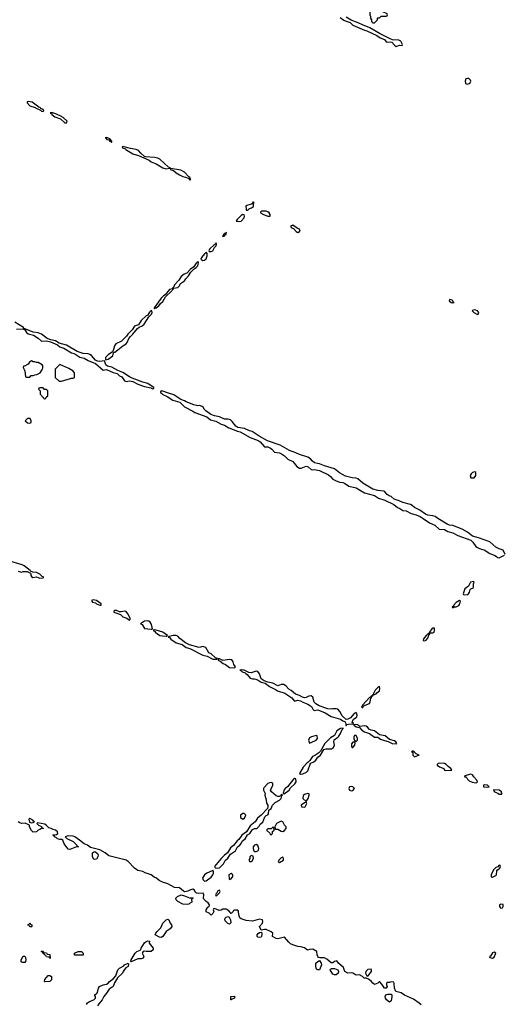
# Model space of a CAD drawing. Header units: inches. Extents: x 2701323 to 2964515, y 494916 to 722124.
# Tile 524 of 656: x 2842609 to 2848430, y 682656 to 694490. Entities that reach past the tile are written whole.
import ezdxf

# ---------------------------------------------------------------- set-up
doc = ezdxf.new("R2010")
doc.units = ezdxf.units.IN
doc.header["$MEASUREMENT"] = 0
doc.layers.add('C8648', color=7, linetype='Continuous')
doc.layers.add('C8649', color=7, linetype='Continuous')

msp = doc.modelspace()

# ---------------------------------------------------------------- linework, layer by layer
at = {"layer": 'C8648', "color": 2, "elevation": 2}
for points in [[(2842854, 690000), (2842854, 689990), (2842873, 689973), (2842878, 689958), (2842893, 689953), (2842898, 689938), (2842910, 689934), (2842922, 689938), (2842927, 689953), (2842946, 689970), (2842946, 690000)], [(2844313, 690000), (2844330, 689986), (2844380, 689961), (2844450, 689916), (2844533, 689893), (2844590, 689836), (2844690, 689786), (2844712, 689770), (2844856, 689716), (2844902, 689682), (2844965, 689665), (2845028, 689628), (2845070, 689617), (2845123, 689583), (2845224, 689544), (2845258, 689538), (2845378, 689470), (2845473, 689433), (2845496, 689416), (2845550, 689358), (2845590, 689355), (2845622, 689342), (2845639, 689330), (2845670, 689291), (2845730, 689283), (2845753, 689273), (2845790, 689246), (2845828, 689208), (2845890, 689181), (2845940, 689120), (2845970, 689098), (2845990, 689098), (2846050, 689123), (2846075, 689116), (2846110, 689083), (2846130, 689079), (2846150, 689083), (2846170, 689081), (2846210, 689071), (2846319, 689019), (2846341, 689001), (2846370, 688966), (2846402, 688950), (2846450, 688931), (2846490, 688927), (2846510, 688919), (2846564, 688884), (2846650, 688865), (2846750, 688804), (2846870, 688773), (2846921, 688741), (2846997, 688717), (2847104, 688664), (2847147, 688627), (2847176, 688616), (2847210, 688591), (2847250, 688586), (2847310, 688554), (2847370, 688539), (2847418, 688518), (2847456, 688496), (2847530, 688441), (2847594, 688414), (2847648, 688368), (2847710, 688364), (2847750, 688337), (2847810, 688322), (2847871, 688290), (2848030, 688234), (2848052, 688212), (2848090, 688158), (2848102, 688150), (2848134, 688134), (2848196, 688116), (2848250, 688078), (2848318, 688050), (2848338, 688038), (2848350, 688025), (2848370, 688021), (2848434, 688054)], [(2848442, 688062), (2848415, 688115), (2848370, 688129), (2848330, 688149), (2848255, 688215), (2848122, 688262), (2848050, 688283), (2847990, 688329), (2847925, 688365), (2847810, 688409), (2847770, 688415), (2847745, 688425), (2847630, 688493), (2847598, 688518), (2847570, 688527), (2847510, 688535), (2847485, 688545), (2847415, 688595), (2847350, 688625), (2847324, 688650), (2847303, 688663), (2847210, 688687), (2847167, 688707), (2847107, 688727), (2847070, 688759), (2847047, 688767), (2847024, 688784), (2846996, 688816), (2846983, 688823), (2846910, 688830), (2846850, 688849), (2846730, 688921), (2846672, 688972), (2846650, 688979), (2846603, 688983), (2846524, 689004), (2846450, 689044), (2846390, 689093), (2846269, 689129), (2846210, 689153), (2846186, 689154), (2846150, 689165), (2846125, 689185), (2846104, 689210), (2846072, 689232), (2845970, 689263), (2845925, 689285), (2845850, 689312), (2845738, 689378), (2845587, 689427), (2845484, 689484), (2845401, 689541), (2845369, 689549), (2845310, 689577), (2845229, 689589), (2845206, 689606), (2845162, 689662), (2845140, 689680), (2845110, 689687), (2845070, 689689), (2845010, 689716), (2844949, 689729), (2844906, 689746), (2844847, 689787), (2844830, 689805), (2844814, 689834), (2844802, 689842), (2844770, 689852), (2844749, 689849), (2844701, 689861), (2844610, 689896), (2844590, 689909), (2844546, 689926), (2844462, 689982), (2844397, 690000)], [(2842590, 687861), (2842630, 687851), (2842650, 687859), (2842698, 687858), (2842738, 687838), (2842742, 687830), (2842741, 687810), (2842750, 687798), (2842767, 687787), (2842810, 687795), (2842850, 687776), (2842890, 687782), (2842896, 687784), (2842898, 687790), (2842879, 687799), (2842850, 687824), (2842810, 687844), (2842768, 687848), (2842740, 687860), (2842735, 687870), (2842664, 687924), (2842637, 687937), (2842490, 687981)], [(2847430, 682648), (2847408, 682668), (2847338, 682718), (2847230, 682765), (2847190, 682793), (2847128, 682810), (2847113, 682850), (2847107, 682907), (2847102, 682922), (2847070, 682926), (2847050, 682918), (2847024, 682916), (2847014, 682910), (2847014, 682890), (2847022, 682870), (2847011, 682849), (2846990, 682849), (2846959, 682899), (2846930, 682928), (2846911, 682909), (2846870, 682895), (2846850, 682908), (2846832, 682932), (2846798, 682958), (2846770, 682969), (2846748, 682968), (2846728, 682988), (2846690, 683009), (2846650, 683004), (2846610, 683029), (2846590, 683035), (2846550, 683029), (2846515, 683050), (2846498, 683098), (2846438, 683150), (2846418, 683178), (2846390, 683169), (2846370, 683155), (2846350, 683155), (2846299, 683199), (2846270, 683214), (2846215, 683215), (2846200, 683220), (2846189, 683230), (2846182, 683250), (2846178, 683290), (2846130, 683318), (2846096, 683316), (2846068, 683308), (2846030, 683335), (2845988, 683348), (2845950, 683349), (2845890, 683369), (2845863, 683383), (2845841, 683401), (2845790, 683462), (2845710, 683444), (2845690, 683448), (2845646, 683470), (2845648, 683510), (2845630, 683528), (2845570, 683554), (2845550, 683555), (2845510, 683546), (2845488, 683590), (2845524, 683630), (2845529, 683650), (2845526, 683670), (2845490, 683679), (2845405, 683655), (2845330, 683664), (2845270, 683682), (2845254, 683694), (2845242, 683730), (2845236, 683776), (2845230, 683786), (2845190, 683786), (2845178, 683782), (2845174, 683770), (2845149, 683749), (2845120, 683780), (2845090, 683799), (2845050, 683799), (2845031, 683789), (2845005, 683785), (2844950, 683806), (2844938, 683802), (2844934, 683790), (2844942, 683770), (2844931, 683749), (2844910, 683726), (2844886, 683750), (2844849, 683769), (2844849, 683790), (2844870, 683822), (2844886, 683830), (2844888, 683850), (2844875, 683875), (2844848, 683890), (2844820, 683920), (2844815, 683930), (2844819, 683970), (2844813, 683993), (2844754, 683986), (2844731, 683991), (2844720, 684000), (2844709, 684029), (2844690, 684041), (2844651, 684029), (2844630, 684017), (2844590, 684009), (2844575, 684015), (2844530, 684054), (2844470, 684061), (2844390, 684105), (2844325, 684125), (2844285, 684145), (2844252, 684172), (2844223, 684183), (2844188, 684210), (2844115, 684235), (2844088, 684250), (2844030, 684265), (2843990, 684293), (2843913, 684373), (2843890, 684389), (2843681, 684441), (2843635, 684475), (2843572, 684512), (2843461, 684541), (2843422, 684570), (2843384, 684584), (2843329, 684630), (2843270, 684669), (2843250, 684676), (2843190, 684679), (2843154, 684670), (2843174, 684650), (2843253, 684613), (2843294, 684570), (2843298, 684558), (2843314, 684550), (2843293, 684547), (2843210, 684515), (2843190, 684522), (2843145, 684585), (2843128, 684628), (2843115, 684635), (2843090, 684635), (2843064, 684644), (2843050, 684658), (2843026, 684670), (2843022, 684682), (2843008, 684688), (2843010, 684694), (2843030, 684692), (2843050, 684698), (2843068, 684710), (2843062, 684730), (2843038, 684750), (2843010, 684755), (2842986, 684770), (2842958, 684778), (2842928, 684810), (2842910, 684822), (2842825, 684835), (2842814, 684830), (2842834, 684810), (2842870, 684794), (2842878, 684778), (2842894, 684770), (2842873, 684767), (2842850, 684758), (2842830, 684748), (2842810, 684728), (2842770, 684726), (2842750, 684746), (2842728, 684790), (2842726, 684810), (2842674, 684834), (2842630, 684829), (2842610, 684837), (2842589, 684849)], [(2843410, 682652), (2843425, 682675), (2843449, 682691), (2843498, 682710), (2843518, 682730), (2843518, 682750), (2843508, 682770), (2843530, 682782), (2843543, 682797), (2843554, 682850), (2843569, 682871), (2843610, 682891), (2843650, 682896), (2843672, 682908), (2843689, 682931), (2843734, 682966), (2843762, 682998), (2843790, 683071), (2843809, 683091), (2843860, 683120), (2843870, 683131), (2843912, 683152), (2843918, 683138), (2843912, 683110), (2843886, 683094), (2843867, 683073), (2843851, 683050), (2843845, 683030), (2843786, 682974), (2843747, 682913), (2843731, 682869), (2843682, 682838), (2843651, 682789), (2843618, 682750), (2843601, 682710), (2843558, 682662), (2843543, 682637)]]:
    msp.add_lwpolyline(points, dxfattribs=at)
for points in [[(2842704, 689696), (2842674, 689670), (2842704, 689644), (2842730, 689642), (2842746, 689650), (2842746, 689670), (2842735, 689695)], [(2848075, 689055), (2848050, 689048), (2848032, 689030), (2848022, 689010), (2848030, 688982), (2848070, 688985), (2848088, 689010), (2848087, 689047)], [(2848059, 687739), (2848025, 687730), (2847999, 687681), (2847958, 687650), (2847950, 687638), (2847936, 687590), (2847941, 687581), (2847956, 687576), (2847990, 687582), (2848001, 687590), (2848012, 687608), (2848019, 687641), (2848029, 687651), (2848058, 687662), (2848062, 687670), (2848061, 687710), (2848068, 687730)], [(2843490, 687517), (2843472, 687510), (2843485, 687490), (2843521, 687481), (2843532, 687470), (2843570, 687452), (2843586, 687454), (2843588, 687470), (2843530, 687508)], [(2847890, 687508), (2847850, 687486), (2847818, 687450), (2847818, 687442), (2847802, 687430), (2847810, 687422), (2847826, 687430), (2847826, 687434), (2847850, 687431), (2847885, 687450), (2847896, 687470), (2847902, 687502)], [(2843770, 687389), (2843752, 687388), (2843738, 687382), (2843738, 687370), (2843750, 687363), (2843820, 687340), (2843850, 687311), (2843897, 687297), (2843930, 687272), (2843942, 687290), (2843909, 687350), (2843890, 687375), (2843870, 687381), (2843830, 687373), (2843810, 687373)], [(2844150, 687265), (2844110, 687261), (2844062, 687230), (2844079, 687219), (2844110, 687171), (2844190, 687165), (2844196, 687164), (2844206, 687170), (2844202, 687190), (2844189, 687230), (2844175, 687250), (2844161, 687261)], [(2844224, 687156), (2844214, 687150), (2844237, 687137), (2844238, 687130), (2844292, 687090), (2844323, 687083), (2844370, 687082), (2844378, 687082), (2844386, 687090), (2844328, 687130), (2844250, 687154)], [(2847590, 687178), (2847570, 687177), (2847561, 687170), (2847532, 687130), (2847538, 687122), (2847530, 687126), (2847525, 687115), (2847514, 687110), (2847514, 687106), (2847510, 687108), (2847490, 687089), (2847461, 687050), (2847454, 687030), (2847470, 687026), (2847490, 687031), (2847510, 687058), (2847522, 687098), (2847530, 687102), (2847540, 687120), (2847570, 687122), (2847589, 687130), (2847592, 687150)], [(2844490, 687089), (2844453, 687087), (2844404, 687076), (2844394, 687070), (2844410, 687066), (2844425, 687045), (2844490, 687001), (2844562, 686982), (2844610, 686945), (2844654, 686934), (2844810, 686853), (2844860, 686841), (2844930, 686802), (2844970, 686805), (2844976, 686804), (2844986, 686810), (2844960, 686820), (2844910, 686869), (2844882, 686882), (2844845, 686945), (2844810, 686955), (2844765, 686945), (2844650, 686976), (2844602, 687002), (2844532, 687052), (2844510, 687081)], [(2845010, 686808), (2844994, 686806), (2844992, 686790), (2845019, 686779), (2845052, 686750), (2845080, 686740), (2845130, 686704), (2845190, 686698), (2845202, 686710), (2845181, 686741), (2845173, 686773), (2845157, 686797), (2845130, 686801), (2845048, 686788)], [(2845270, 686674), (2845254, 686670), (2845278, 686658), (2845282, 686650), (2845319, 686639), (2845325, 686630), (2845341, 686621), (2845376, 686576), (2845407, 686567), (2845430, 686569), (2845444, 686564), (2845473, 686553), (2845508, 686528), (2845557, 686517), (2845610, 686474), (2845680, 686441), (2845704, 686424), (2845794, 686394), (2845878, 686338), (2845910, 686299), (2845950, 686310), (2845984, 686304), (2846010, 686286), (2846070, 686263), (2846104, 686244), (2846116, 686236), (2846130, 686201), (2846146, 686186), (2846190, 686193), (2846210, 686188), (2846278, 686158), (2846350, 686116), (2846463, 686083), (2846490, 686064), (2846516, 686056), (2846527, 686030), (2846526, 686010), (2846530, 686002), (2846543, 686017), (2846559, 686021), (2846590, 686026), (2846618, 686022), (2846618, 686030), (2846604, 686044), (2846605, 686055), (2846617, 686083), (2846650, 686101), (2846657, 686110), (2846661, 686130), (2846656, 686156), (2846650, 686162), (2846628, 686152), (2846581, 686099), (2846550, 686082), (2846530, 686078), (2846481, 686121), (2846455, 686175), (2846430, 686202), (2846409, 686209), (2846370, 686209), (2846350, 686204), (2846310, 686209), (2846205, 686245), (2846168, 686268), (2846148, 686288), (2846129, 686349), (2846110, 686362), (2846081, 686359), (2846050, 686344), (2846030, 686341), (2846007, 686347), (2845970, 686369), (2845924, 686384), (2845870, 686429), (2845842, 686442), (2845810, 686479), (2845780, 686500), (2845750, 686499), (2845710, 686485), (2845650, 686517), (2845588, 686528), (2845544, 686544), (2845509, 686569), (2845489, 686629), (2845470, 686655), (2845450, 686659), (2845390, 686639), (2845363, 686643), (2845306, 686670)], [(2846930, 686475), (2846910, 686464), (2846878, 686430), (2846858, 686390), (2846860, 686380), (2846842, 686370), (2846842, 686362), (2846850, 686362), (2846860, 686380), (2846870, 686378), (2846890, 686387), (2846899, 686401), (2846930, 686424), (2846936, 686450)], [(2846838, 686358), (2846830, 686358), (2846818, 686342), (2846810, 686342), (2846725, 686250), (2846722, 686238), (2846714, 686230), (2846724, 686224), (2846730, 686225), (2846738, 686242), (2846809, 686270), (2846818, 686290), (2846826, 686334), (2846830, 686334)], [(2846493, 685973), (2846462, 685970), (2846419, 685941), (2846390, 685888), (2846343, 685857), (2846276, 685790), (2846223, 685697), (2846203, 685677), (2846155, 685645), (2846125, 685634), (2846096, 685584), (2846076, 685564), (2846063, 685557), (2846015, 685504), (2845972, 685430), (2845983, 685423), (2846010, 685426), (2846054, 685446), (2846070, 685461), (2846097, 685543), (2846106, 685554), (2846141, 685570), (2846166, 685590), (2846192, 685628), (2846222, 685650), (2846262, 685718), (2846290, 685726), (2846354, 685726), (2846379, 685741), (2846390, 685770), (2846381, 685810), (2846385, 685836), (2846430, 685866), (2846441, 685879), (2846463, 685910), (2846482, 685958), (2846495, 685970)], [(2846622, 686018), (2846622, 686010), (2846650, 685992), (2846690, 685982), (2846718, 685950), (2846750, 685931), (2846811, 685911), (2846870, 685865), (2846910, 685865), (2846943, 685843), (2846990, 685825), (2847035, 685815), (2847082, 685790), (2847130, 685785), (2847138, 685790), (2847128, 685810), (2847110, 685822), (2847050, 685839), (2847001, 685881), (2846930, 685894), (2846870, 685941), (2846830, 685949), (2846810, 685959), (2846787, 685987), (2846770, 685999), (2846750, 686003), (2846696, 685996), (2846682, 686002), (2846670, 686015)], [(2846170, 685886), (2846114, 685870), (2846090, 685858), (2846078, 685830), (2846085, 685805), (2846090, 685794), (2846110, 685802), (2846170, 685832), (2846188, 685850), (2846182, 685882)], [(2846630, 685806), (2846610, 685806), (2846593, 685787), (2846593, 685753), (2846602, 685742), (2846610, 685742), (2846635, 685770), (2846638, 685798)], [(2846650, 685886), (2846630, 685886), (2846622, 685870), (2846624, 685844), (2846638, 685818), (2846650, 685814), (2846666, 685830), (2846666, 685850)], [(2847330, 685698), (2847322, 685698), (2847314, 685690), (2847326, 685686), (2847333, 685673), (2847331, 685650), (2847350, 685631), (2847390, 685646), (2847406, 685650), (2847370, 685668), (2847350, 685688)], [(2847647, 685553), (2847634, 685550), (2847622, 685538), (2847622, 685530), (2847651, 685510), (2847702, 685490), (2847712, 685470), (2847724, 685464), (2847790, 685468), (2847798, 685470), (2847789, 685490), (2847754, 685514), (2847730, 685538), (2847710, 685548)], [(2845910, 685369), (2845900, 685360), (2845825, 685270), (2845798, 685250), (2845787, 685233), (2845774, 685194), (2845774, 685190), (2845790, 685186), (2845801, 685199), (2845844, 685230), (2845861, 685259), (2845914, 685306), (2845929, 685330), (2845927, 685367)], [(2848030, 685422), (2847958, 685402), (2847954, 685390), (2847968, 685388), (2847979, 685379), (2847990, 685361), (2848010, 685343), (2848045, 685325), (2848090, 685316), (2848100, 685320), (2848109, 685330), (2848101, 685350), (2848064, 685390), (2848050, 685415)], [(2845630, 685322), (2845610, 685319), (2845590, 685309), (2845541, 685259), (2845538, 685250), (2845538, 685230), (2845558, 685190), (2845552, 685170), (2845570, 685114), (2845575, 685075), (2845591, 685050), (2845591, 685030), (2845585, 685010), (2845511, 684930), (2845467, 684893), (2845438, 684850), (2845379, 684801), (2845333, 684727), (2845278, 684690), (2845242, 684638), (2845220, 684620), (2845176, 684564), (2845143, 684537), (2845105, 684475), (2845071, 684450), (2845030, 684409), (2844951, 684310), (2844957, 684297), (2844970, 684291), (2845010, 684295), (2845056, 684344), (2845076, 684384), (2845110, 684411), (2845141, 684459), (2845200, 684500), (2845224, 684550), (2845252, 684568), (2845269, 684590), (2845283, 684617), (2845317, 684643), (2845346, 684694), (2845373, 684710), (2845405, 684755), (2845430, 684768), (2845452, 684768), (2845464, 684776), (2845484, 684796), (2845498, 684822), (2845530, 684845), (2845553, 684910), (2845570, 684924), (2845590, 684931), (2845597, 684943), (2845602, 684990), (2845630, 685011), (2845645, 685050), (2845679, 685081), (2845729, 685110), (2845748, 685130), (2845758, 685162), (2845766, 685170), (2845756, 685176), (2845750, 685175), (2845740, 685160), (2845725, 685155), (2845710, 685154), (2845690, 685161), (2845635, 685210), (2845622, 685230), (2845649, 685290), (2845648, 685310), (2845639, 685319)], [(2846590, 685275), (2846572, 685268), (2846562, 685250), (2846572, 685230), (2846590, 685221), (2846610, 685227), (2846629, 685250), (2846610, 685269)], [(2848190, 685295), (2848182, 685290), (2848182, 685270), (2848230, 685264), (2848248, 685270), (2848230, 685288)], [(2848305, 685235), (2848302, 685230), (2848311, 685210), (2848354, 685194), (2848370, 685183), (2848390, 685182), (2848398, 685182), (2848406, 685190), (2848398, 685198), (2848395, 685210), (2848370, 685229)], [(2846070, 685188), (2846030, 685178), (2846013, 685167), (2846012, 685130), (2846050, 685094), (2846075, 685130), (2846088, 685170), (2846086, 685186)], [(2846050, 685086), (2846030, 685078), (2845992, 685050), (2845994, 685030), (2846030, 685025), (2846038, 685030), (2846058, 685070)], [(2842730, 684888), (2842718, 684882), (2842725, 684845), (2842750, 684838), (2842770, 684842), (2842786, 684850), (2842775, 684855), (2842768, 684870)], [(2845290, 684948), (2845262, 684930), (2845262, 684902), (2845290, 684882), (2845310, 684894), (2845326, 684930), (2845307, 684947)], [(2845650, 684786), (2845630, 684766), (2845590, 684766), (2845574, 684750), (2845613, 684713), (2845618, 684698), (2845630, 684694), (2845646, 684710), (2845647, 684733), (2845666, 684750), (2845662, 684782)], [(2845750, 684855), (2845692, 684828), (2845672, 684790), (2845673, 684773), (2845682, 684762), (2845710, 684762), (2845750, 684738), (2845770, 684732), (2845790, 684745), (2845808, 684770), (2845808, 684790), (2845789, 684809), (2845770, 684848)], [(2845450, 684575), (2845430, 684568), (2845412, 684550), (2845412, 684530), (2845421, 684501), (2845430, 684492), (2845450, 684492), (2845470, 684502), (2845478, 684510), (2845482, 684530), (2845470, 684566)], [(2843510, 684395), (2843501, 684401), (2843484, 684430), (2843485, 684475), (2843495, 684485), (2843510, 684492), (2843545, 684470), (2843551, 684451), (2843546, 684430), (2843530, 684402)], [(2845390, 684446), (2845373, 684427), (2845372, 684408), (2845362, 684390), (2845370, 684374), (2845390, 684372), (2845400, 684380), (2845418, 684410), (2845415, 684435)], [(2845770, 684426), (2845750, 684418), (2845722, 684390), (2845714, 684370), (2845730, 684362), (2845778, 684390), (2845778, 684410)], [(2844930, 684268), (2844922, 684258), (2844858, 684230), (2844831, 684210), (2844816, 684190), (2844805, 684170), (2844811, 684150), (2844830, 684136), (2844850, 684139), (2844910, 684183), (2844929, 684210), (2844939, 684230), (2844939, 684250)], [(2848370, 684326), (2848353, 684307), (2848330, 684298), (2848302, 684270), (2848274, 684210), (2848274, 684190), (2848282, 684182), (2848290, 684182), (2848330, 684202), (2848335, 684210), (2848340, 684260), (2848347, 684273), (2848370, 684282), (2848378, 684290), (2848386, 684310), (2848382, 684322)], [(2845150, 684228), (2845122, 684210), (2845124, 684164), (2845130, 684154), (2845150, 684162), (2845168, 684190), (2845168, 684210)], [(2844610, 683855), (2844570, 683858), (2844509, 683890), (2844489, 683910), (2844486, 683930), (2844506, 683950), (2844550, 683971), (2844590, 683961), (2844650, 683936), (2844690, 683934), (2844692, 683930), (2844678, 683922), (2844671, 683910), (2844678, 683890), (2844675, 683885), (2844650, 683868), (2844639, 683861)], [(2845010, 684026), (2844990, 684018), (2844974, 683986), (2844970, 683986), (2844962, 683970), (2844970, 683954), (2845010, 683994), (2845018, 684010)], [(2848390, 683858), (2848374, 683850), (2848372, 683830), (2848381, 683821), (2848390, 683812), (2848410, 683814), (2848418, 683830), (2848415, 683855)], [(2844310, 683459), (2844290, 683464), (2844238, 683490), (2844244, 683510), (2844259, 683530), (2844306, 683574), (2844330, 683631), (2844369, 683670), (2844390, 683678), (2844402, 683670), (2844418, 683630), (2844431, 683610), (2844436, 683590), (2844418, 683562), (2844370, 683529), (2844330, 683469)], [(2845130, 683618), (2845110, 683628), (2845086, 683650), (2845078, 683658), (2845075, 683670), (2845078, 683690), (2845090, 683702), (2845110, 683711), (2845124, 683704), (2845141, 683670), (2845144, 683636)], [(2842730, 683586), (2842722, 683602), (2842708, 683608), (2842710, 683614), (2842722, 683618), (2842730, 683634), (2842738, 683618), (2842754, 683610), (2842754, 683590), (2842750, 683586)], [(2845490, 683457), (2845470, 683462), (2845462, 683470), (2845462, 683490), (2845474, 683506), (2845490, 683518), (2845510, 683522), (2845516, 683516), (2845519, 683499), (2845515, 683470), (2845510, 683464)], [(2844129, 683289), (2844107, 683293), (2844091, 683289), (2844081, 683270), (2844102, 683230), (2844094, 683210), (2844070, 683202), (2844030, 683202), (2843950, 683168), (2843946, 683170), (2843949, 683190), (2843995, 683270), (2844018, 683290), (2844055, 683305), (2844065, 683315), (2844069, 683330), (2844110, 683396), (2844130, 683411), (2844150, 683418), (2844170, 683414), (2844165, 683390), (2844211, 683330), (2844211, 683309), (2844188, 683292)], [(2842670, 683158), (2842640, 683160), (2842628, 683168), (2842628, 683192), (2842650, 683234), (2842670, 683234), (2842680, 683220), (2842682, 683190), (2842678, 683170)], [(2842970, 683208), (2842962, 683222), (2842930, 683226), (2842922, 683242), (2842906, 683250), (2842902, 683262), (2842886, 683270), (2842882, 683282), (2842866, 683290), (2842870, 683294), (2842890, 683294), (2842898, 683278), (2842930, 683274), (2842938, 683258), (2842973, 683253), (2842974, 683210)], [(2843270, 683246), (2843266, 683250), (2843266, 683270), (2843310, 683291), (2843350, 683291), (2843372, 683270), (2843370, 683248)], [(2848310, 683282), (2848287, 683273), (2848264, 683236), (2848254, 683230), (2848258, 683218), (2848273, 683213), (2848290, 683212), (2848310, 683222), (2848328, 683270)], [(2846190, 683068), (2846176, 683076), (2846169, 683089), (2846168, 683110), (2846168, 683150), (2846190, 683172), (2846210, 683182), (2846231, 683151), (2846235, 683130), (2846210, 683068)], [(2846390, 683008), (2846370, 683018), (2846338, 683070), (2846343, 683077), (2846356, 683084), (2846390, 683086), (2846431, 683071), (2846439, 683050), (2846435, 683030), (2846410, 683009)], [(2842910, 682926), (2842906, 682930), (2842910, 682954), (2842950, 683002), (2842970, 683002), (2842991, 682990), (2842992, 682950), (2842970, 682928)], [(2846830, 683078), (2846790, 683075), (2846765, 683050), (2846762, 683030), (2846778, 682998), (2846790, 682994), (2846835, 683050), (2846835, 683070)], [(2845150, 682708), (2845146, 682710), (2845146, 682750), (2845190, 682752), (2845191, 682729), (2845162, 682718)], [(2847050, 682682), (2847015, 682710), (2847002, 682730), (2846999, 682750), (2847009, 682770), (2847030, 682779), (2847070, 682776), (2847078, 682770), (2847079, 682750), (2847070, 682698)]]:
    msp.add_lwpolyline(points, close=True, dxfattribs=at)
at = {"layer": 'C8649', "color": 2, "elevation": 2}
for points in [[(2846910, 694638), (2846864, 694636), (2846814, 694590), (2846814, 694550), (2846822, 694530), (2846822, 694510), (2846834, 694490), (2846834, 694470), (2846850, 694454), (2846870, 694454), (2846906, 694490), (2846906, 694510), (2846910, 694514), (2846930, 694514), (2846950, 694534), (2847010, 694534), (2847022, 694538), (2847026, 694550), (2847022, 694562), (2846970, 694586), (2846955, 694615)], [(2847990, 693785), (2847970, 693779), (2847962, 693750), (2847965, 693725), (2847990, 693716), (2848010, 693724), (2848019, 693730), (2848029, 693750), (2848025, 693765), (2848003, 693783)], [(2842712, 693508), (2842698, 693502), (2842698, 693490), (2842730, 693454), (2842796, 693436), (2842801, 693430), (2842861, 693401), (2842870, 693392), (2842890, 693388), (2842898, 693390), (2842893, 693410), (2842863, 693423), (2842859, 693430), (2842839, 693439), (2842758, 693498)], [(2842990, 693373), (2842974, 693370), (2842997, 693357), (2842996, 693350), (2843030, 693322), (2843099, 693299), (2843150, 693251), (2843170, 693252), (2843179, 693270), (2843130, 693313), (2843095, 693335), (2843030, 693364)], [(2843654, 693074), (2843634, 693070), (2843645, 693065), (2843654, 693050), (2843684, 693044), (2843687, 693030), (2843705, 693025), (2843710, 693014), (2843716, 693024), (2843715, 693030), (2843690, 693058)], [(2843850, 692966), (2843842, 692958), (2843845, 692950), (2843879, 692939), (2843886, 692930), (2843970, 692878), (2844036, 692856), (2844163, 692803), (2844190, 692782), (2844250, 692758), (2844330, 692708), (2844370, 692699), (2844405, 692705), (2844420, 692700), (2844418, 692690), (2844457, 692677), (2844487, 692650), (2844530, 692624), (2844570, 692605), (2844599, 692599), (2844640, 692580), (2844650, 692567), (2844666, 692570), (2844658, 692578), (2844655, 692590), (2844640, 692600), (2844590, 692659), (2844543, 692683), (2844420, 692700), (2844418, 692710), (2844397, 692717), (2844293, 692813), (2844270, 692825), (2844230, 692833), (2844121, 692841), (2844110, 692846), (2844065, 692885), (2844036, 692916), (2844010, 692929), (2843941, 692941)], [(2845416, 692296), (2845410, 692295), (2845402, 692278), (2845327, 692253), (2845328, 692208), (2845330, 692202), (2845350, 692201), (2845370, 692221), (2845395, 692230), (2845416, 692244), (2845416, 692284), (2845426, 692290)], [(2845290, 692149), (2845270, 692138), (2845221, 692090), (2845211, 692070), (2845250, 692063), (2845270, 692069), (2845305, 692110), (2845311, 692130), (2845305, 692145)], [(2845570, 692189), (2845531, 692189), (2845512, 692188), (2845502, 692178), (2845502, 692170), (2845538, 692150), (2845590, 692129), (2845610, 692128), (2845618, 692130), (2845618, 692150), (2845605, 692170), (2845590, 692181)], [(2845890, 692021), (2845862, 692010), (2845876, 691990), (2845900, 691980), (2845930, 691946), (2845950, 691933), (2845970, 691943), (2845979, 691950), (2845971, 691971), (2845944, 691984)], [(2845094, 691934), (2845085, 691930), (2845080, 691920), (2845070, 691919), (2845058, 691910), (2845058, 691902), (2845046, 691890), (2845050, 691886), (2845066, 691890), (2845066, 691894), (2845070, 691892), (2845076, 691904), (2845088, 691910), (2845082, 691918), (2845090, 691914)], [(2844970, 691806), (2844965, 691795), (2844950, 691788), (2844888, 691730), (2844881, 691710), (2844884, 691704), (2844910, 691703), (2844930, 691711), (2844948, 691752), (2844968, 691770), (2844975, 691790)], [(2844853, 691693), (2844830, 691676), (2844791, 691630), (2844785, 691610), (2844810, 691597), (2844830, 691599), (2844850, 691616), (2844862, 691650), (2844860, 691680)], [(2844750, 691582), (2844730, 691564), (2844700, 691520), (2844661, 691490), (2844618, 691442), (2844586, 691430), (2844550, 691405), (2844522, 691358), (2844470, 691305), (2844459, 691281), (2844444, 691264), (2844444, 691256), (2844410, 691249), (2844356, 691184), (2844336, 691170), (2844310, 691141), (2844225, 691025), (2844230, 691014), (2844234, 691026), (2844250, 691028), (2844281, 691050), (2844300, 691080), (2844330, 691104), (2844362, 691158), (2844437, 691230), (2844440, 691240), (2844456, 691256), (2844456, 691264), (2844510, 691271), (2844527, 691290), (2844542, 691318), (2844589, 691350), (2844604, 691376), (2844636, 691410), (2844665, 691455), (2844704, 691496), (2844730, 691511), (2844749, 691530), (2844757, 691570)], [(2847770, 691126), (2847766, 691110), (2847790, 691091), (2847810, 691087), (2847826, 691090), (2847816, 691096), (2847810, 691114), (2847790, 691124)], [(2844190, 690993), (2844170, 690976), (2844144, 690936), (2844130, 690929), (2844070, 690873), (2844036, 690824), (2843990, 690806), (2843959, 690761), (2843910, 690709), (2843894, 690686), (2843832, 690628), (2843764, 690596), (2843746, 690570), (2843736, 690524), (2843724, 690496), (2843670, 690461), (2843639, 690430), (2843638, 690410), (2843643, 690403), (2843670, 690408), (2843729, 690450), (2843736, 690484), (2843745, 690495), (2843750, 690495), (2843790, 690520), (2843848, 690572), (2843890, 690594), (2843902, 690610), (2843922, 690658), (2843939, 690681), (2843969, 690710), (2844023, 690777), (2844044, 690796), (2844079, 690810), (2844103, 690830), (2844160, 690920), (2844191, 690949), (2844200, 690970), (2844198, 690990)], [(2848070, 691003), (2848047, 690993), (2848046, 690990), (2848063, 690970), (2848110, 690948), (2848118, 690950), (2848123, 690970), (2848109, 690990), (2848090, 690999)], [(2842662, 690778), (2842654, 690770), (2842678, 690758), (2842678, 690750), (2842691, 690730), (2842710, 690715), (2842777, 690697), (2842830, 690664), (2842870, 690626), (2842931, 690631), (2842979, 690619), (2843062, 690582), (2843090, 690559), (2843140, 690540), (2843230, 690485), (2843258, 690478), (2843285, 690465), (2843330, 690434), (2843383, 690423), (2843430, 690393), (2843518, 690358), (2843610, 690276), (2843650, 690286), (2843730, 690251), (2843778, 690238), (2843809, 690209), (2843836, 690196), (2843870, 690148), (2843890, 690142), (2843930, 690151), (2843970, 690141), (2844030, 690108), (2844110, 690082), (2844185, 690065), (2844210, 690052), (2844222, 690058), (2844222, 690070), (2844200, 690080), (2844150, 690116), (2844090, 690133), (2843962, 690182), (2843930, 690197), (2843850, 690249), (2843790, 690273), (2843714, 690314), (2843664, 690324), (2843643, 690343), (2843628, 690388), (2843570, 690381), (2843544, 690384), (2843519, 690399), (2843472, 690452), (2843450, 690466), (2843430, 690473), (2843370, 690479), (2843301, 690501), (2843170, 690577), (2843083, 690603), (2843038, 690630), (2842983, 690643), (2842940, 690660), (2842870, 690709), (2842832, 690728), (2842770, 690734)], [(2842750, 690388), (2842725, 690375), (2842710, 690348), (2842666, 690326), (2842654, 690326), (2842652, 690310), (2842672, 690270), (2842678, 690198), (2842690, 690194), (2842730, 690194), (2842748, 690212), (2842770, 690212), (2842790, 690222), (2842816, 690224), (2842855, 690245), (2842882, 690290), (2842887, 690307), (2842888, 690330), (2842880, 690340), (2842830, 690368), (2842810, 690368), (2842790, 690378), (2842770, 690378)], [(2843090, 690346), (2843034, 690290), (2843034, 690190), (2843084, 690144), (2843110, 690145), (2843190, 690171), (2843208, 690172), (2843230, 690182), (2843250, 690182), (2843266, 690190), (2843267, 690247), (2843248, 690268), (2843198, 690298)]]:
    msp.add_lwpolyline(points, close=True, dxfattribs=at)
for points in [[(2846457, 694517), (2846503, 694483), (2846530, 694471), (2846578, 694458), (2846610, 694426), (2846750, 694363), (2846778, 694358), (2846899, 694299), (2846941, 694270), (2846991, 694251), (2847010, 694224), (2847030, 694219), (2847064, 694224), (2847080, 694220), (2847110, 694183), (2847130, 694167), (2847170, 694182), (2847202, 694178), (2847209, 694190), (2847188, 694230), (2847164, 694244), (2847089, 694249), (2847050, 694264), (2846939, 694319), (2846813, 694393), (2846727, 694427), (2846675, 694454), (2846590, 694484), (2846530, 694521)], [(2842570, 690771), (2842650, 690774), (2842658, 690782), (2842655, 690790), (2842550, 690853)], [(2842946, 690000), (2842946, 690030), (2842930, 690046), (2842907, 690047), (2842890, 690066), (2842850, 690066), (2842838, 690062), (2842834, 690050), (2842854, 690030), (2842854, 690000)], [(2844397, 690000), (2844384, 690004), (2844330, 690025), (2844310, 690028), (2844301, 690019), (2844301, 690010), (2844313, 690000)]]:
    msp.add_lwpolyline(points, dxfattribs=at)

doc.saveas('drawing.dxf')
